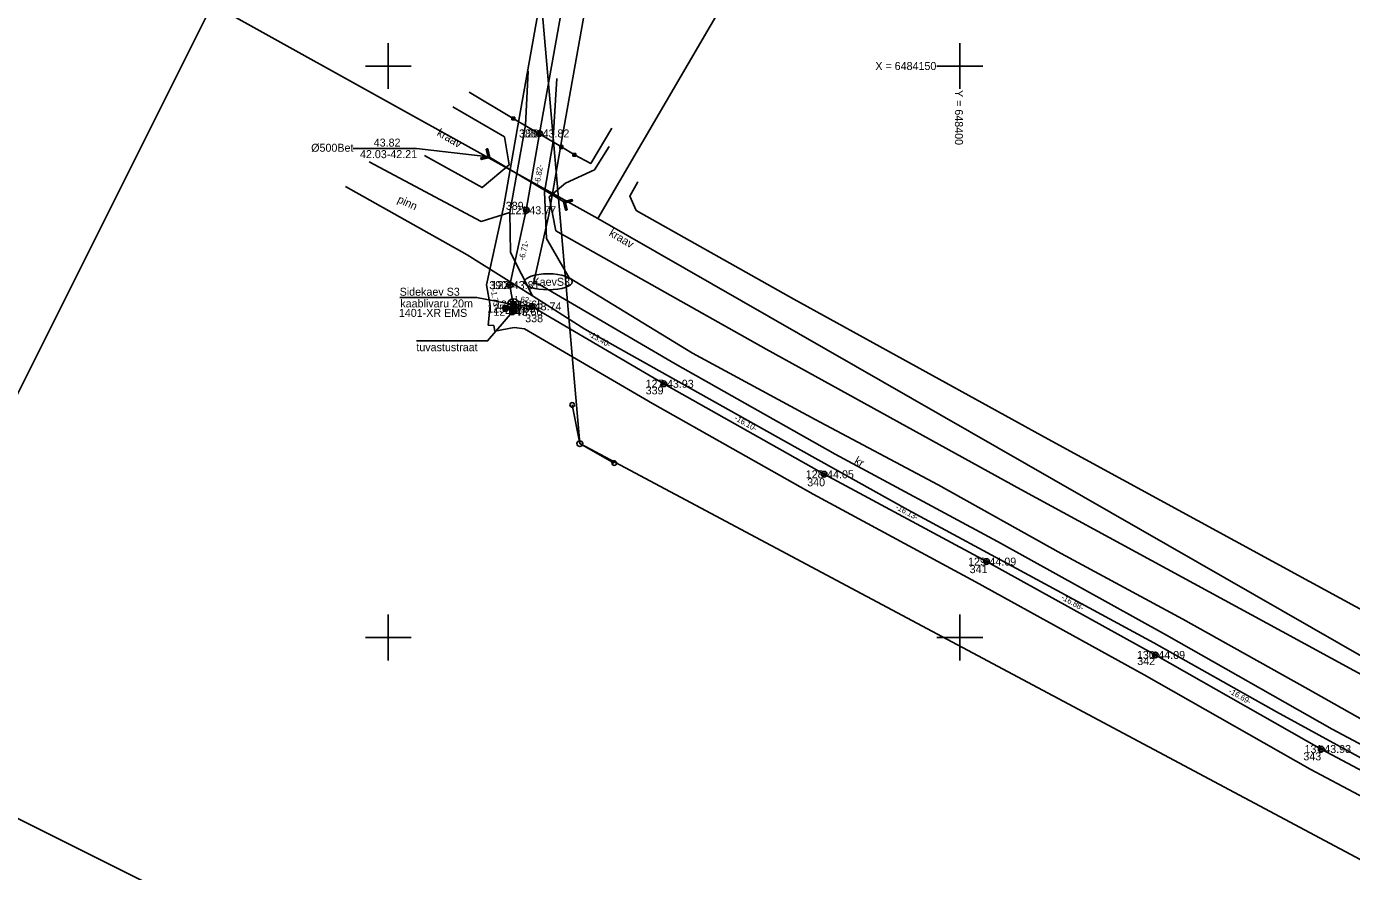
# Model space of a CAD drawing. Extents: x 647603 to 650850, y 6482647 to 6486043.
# Drawn here: x 648318.4 to 648434.3, y 6484079.5 to 6484153.5 of the extents above; entities that cross this region are included whole.
import ezdxf

# ---------------------------------------------------------------- set-up
doc = ezdxf.new("R2010")
doc.units = 0
for name, color, linetype in [('AED', 7, 'Continuous'), ('JOONSIDE', 7, 'Continuous'), ('KAEVU_NR', 7, 'Continuous'), ('KOORDPUNKT', 7, 'Continuous'), ('MOOTKORG_EH2000', 7, 'Continuous'), ('MOOTMPUNKT', 7, 'Continuous'), ('MOOTNR', 7, 'Continuous'), ('MOOTPIIR', 7, 'Continuous'), ('MPOHULIIN', 7, 'Continuous'), ('PIIR', 7, 'Continuous'), ('POST', 7, 'Continuous'), ('SIKAEV', 7, 'Continuous'), ('SITRASS', 7, 'Continuous'), ('TEE', 7, 'Continuous'), ('TRUUP', 7, 'Continuous'), ('VEEKOGU', 7, 'Continuous'), ('VORK', 7, 'Continuous'), ('VORMISTUS', 7, 'Continuous')]:
    doc.layers.add(name, color=color, linetype=linetype)

msp = doc.modelspace()

# ---------------------------------------------------------------- linework, layer by layer
at = {"layer": 'AED'}
for p, q in [((648360.81, 6484145.53), (648360.81, 6484145.28)), ((648360.81, 6484145.53), (648361.06, 6484145.53)), ((648360.81, 6484145.28), (648361.06, 6484145.28)), ((648361.06, 6484145.53), (648361.06, 6484145.28)), ((648365.02, 6484143.04), (648365.02, 6484142.79)), ((648365.02, 6484143.04), (648365.27, 6484143.04)), ((648365.02, 6484142.79), (648365.27, 6484142.79)), ((648365.27, 6484143.04), (648365.27, 6484142.79)), ((648366.16, 6484142.36), (648366.16, 6484142.11)), ((648366.16, 6484142.36), (648366.41, 6484142.36)), ((648366.16, 6484142.11), (648366.41, 6484142.11)), ((648366.41, 6484142.36), (648366.41, 6484142.11))]:
    msp.add_line(p, q, dxfattribs=at)
msp.add_lwpolyline([(648369.57, 6484144.55), (648367.72, 6484141.46), (648366.28, 6484142.24), (648365.15, 6484142.92), (648360.93, 6484145.41), (648357.07, 6484147.71)], dxfattribs=at)
at = {"layer": 'KAEVU_NR'}
msp.add_ellipse((648364, 6484131.12), major_axis=(2.1, 0), ratio=0.333333, dxfattribs=at)
at = {"layer": 'KOORDPUNKT'}
for centre, radius in [((648363.24, 6484144.1), 0.25), ((648363.24, 6484144.1), 0.025), ((648363.24, 6484144.1), 0.0191), ((648363.24, 6484144.1), 0.0221), ((648363.24, 6484144.1), 0.0161), ((648363.24, 6484144.1), 0.0102), ((648363.24, 6484144.1), 0.0132), ((648363.24, 6484144.1), 0.00726), ((648363.24, 6484144.1), 0.0043), ((648362.08, 6484137.38), 0.25), ((648362.08, 6484137.38), 0.025), ((648362.08, 6484137.38), 0.0221), ((648362.08, 6484137.38), 0.0161), ((648362.08, 6484137.38), 0.0191), ((648362.08, 6484137.38), 0.0132), ((648362.08, 6484137.38), 0.00726), ((648362.08, 6484137.38), 0.0102), ((648362.08, 6484137.38), 0.0043), ((648360.63, 6484130.83), 0.25), ((648360.63, 6484130.83), 0.025), ((648360.63, 6484130.83), 0.0191), ((648360.63, 6484130.83), 0.0221), ((648360.63, 6484130.83), 0.0132), ((648360.63, 6484130.83), 0.0161), ((648360.63, 6484130.83), 0.0102), ((648360.63, 6484130.83), 0.0043), ((648360.63, 6484130.83), 0.00726), ((648360.94, 6484129.13), 0.25), ((648360.94, 6484129.13), 0.0221), ((648360.94, 6484129.13), 0.025), ((648360.94, 6484129.13), 0.0161), ((648360.94, 6484129.13), 0.0191), ((648360.94, 6484129.13), 0.0132), ((648360.94, 6484129.13), 0.00726), ((648360.94, 6484129.13), 0.0102), ((648360.94, 6484129.13), 0.0043), ((648362.55, 6484128.97), 0.25), ((648362.55, 6484128.97), 0.0191), ((648362.55, 6484128.97), 0.0221), ((648362.55, 6484128.97), 0.025), ((648362.55, 6484128.97), 0.00726), ((648362.55, 6484128.97), 0.0102), ((648362.55, 6484128.97), 0.0132), ((648362.55, 6484128.97), 0.0161), ((648362.55, 6484128.97), 0.0043), ((648374.12, 6484122.2), 0.25), ((648374.12, 6484122.2), 0.025), ((648374.12, 6484122.2), 0.0221), ((648374.12, 6484122.2), 0.0132), ((648374.12, 6484122.2), 0.0161), ((648374.12, 6484122.2), 0.0191), ((648374.12, 6484122.2), 0.0043), ((648374.12, 6484122.2), 0.00726), ((648374.12, 6484122.2), 0.0102), ((648388.13, 6484114.28), 0.25), ((648388.13, 6484114.28), 0.025), ((648388.13, 6484114.28), 0.0191), ((648388.13, 6484114.28), 0.0221), ((648388.13, 6484114.28), 0.0161), ((648388.13, 6484114.28), 0.0102), ((648388.13, 6484114.28), 0.0132), ((648388.13, 6484114.28), 0.0043), ((648388.13, 6484114.28), 0.00726), ((648402.33, 6484106.64), 0.25), ((648402.33, 6484106.64), 0.025), ((648402.33, 6484106.64), 0.0191), ((648402.33, 6484106.64), 0.0221), ((648402.33, 6484106.64), 0.0161), ((648402.33, 6484106.64), 0.0102), ((648402.33, 6484106.64), 0.0132), ((648402.33, 6484106.64), 0.00726), ((648402.33, 6484106.64), 0.0043), ((648417.1, 6484098.47), 0.25), ((648417.1, 6484098.47), 0.025), ((648417.1, 6484098.47), 0.0191), ((648417.1, 6484098.47), 0.0221), ((648417.1, 6484098.47), 0.0161), ((648417.1, 6484098.47), 0.00726), ((648417.1, 6484098.47), 0.0102), ((648417.1, 6484098.47), 0.0132), ((648417.1, 6484098.47), 0.0043), ((648431.62, 6484090.24), 0.25), ((648431.62, 6484090.24), 0.0161), ((648431.62, 6484090.24), 0.0191), ((648431.62, 6484090.24), 0.0221), ((648431.62, 6484090.24), 0.025), ((648431.62, 6484090.24), 0.00726), ((648431.62, 6484090.24), 0.0102), ((648431.62, 6484090.24), 0.0132), ((648431.62, 6484090.24), 0.0043)]:
    msp.add_circle(centre, radius, dxfattribs=at)
at = {"layer": 'MOOTMPUNKT'}
for centre in [(648363.24, 6484144.1), (648362.08, 6484137.38), (648360.63, 6484130.83), (648360.27, 6484128.78), (648360.88, 6484128.5), (648360.94, 6484129.13), (648362.55, 6484128.97), (648374.12, 6484122.2), (648388.13, 6484114.28), (648402.33, 6484106.64), (648417.1, 6484098.47), (648431.62, 6484090.24)]:
    msp.add_circle(centre, 0.1, dxfattribs=at)
at = {"layer": 'MOOTPIIR'}
for points in [[(648373.06, 6484210.41), (648361.27, 6484144.44), (648360.11, 6484137.77), (648358.59, 6484130.87), (648358.92, 6484129.05), (648358.75, 6484127.34), (648359.23, 6484127.29), (648359.32, 6484126.81), (648361.01, 6484127.11), (648361.92, 6484127.02), (648373.12, 6484120.47), (648387.17, 6484112.53), (648401.38, 6484104.88), (648416.12, 6484096.72), (648430.66, 6484088.49), (648444.92, 6484080.89)], [(648446.84, 6484084.4), (648432.58, 6484091.99), (648418.08, 6484100.21), (648403.29, 6484108.4), (648389.1, 6484116.03), (648375.11, 6484123.94), (648363.18, 6484130.91), (648362.71, 6484130.96), (648364.04, 6484136.99), (648365.21, 6484143.75), (648377, 6484209.7)]]:
    msp.add_lwpolyline(points, dxfattribs=at)
at = {"layer": 'MPOHULIIN'}
msp.add_lwpolyline([(648996.52, 6483771.44), (648975.15, 6483787.15), (648944.99, 6483824.41), (648896.61, 6483850.3), (648849.25, 6483875.75), (648802.06, 6483900.84), (648755.71, 6483925.83), (648709.82, 6483946.82), (648663.46, 6483968.27), (648621.15, 6483987.68), (648575.98, 6484008.49), (648532.81, 6484028.42), (648366.76, 6484116.96), (648363.32, 6484156.52)], dxfattribs=at)
at = {"layer": 'PIIR'}
for points in [[(648201.92, 6484231.21), (648359.08, 6484443.21), (648360.7, 6484445.13), (648398.98, 6484424.55), (648405.83, 6484417.53), (648408.84, 6484410.82), (648433.52, 6484353.14), (648465.9, 6484272.89), (648473.38, 6484257.53), (648475.69, 6484157.11), (648503.17, 6484059.38), (648368.34, 6484136.67), (648409.76, 6484207.65), (648408.56, 6484209.1), (648368.06, 6484258.03), (648345.36, 6484242.5), (648352.07, 6484213.91), (648320.97, 6484166.06), (648319.5, 6484163.8), (648200.93, 6484229.88)], [(648320.97, 6484166.06), (648352.07, 6484213.91), (648345.36, 6484242.5), (648368.06, 6484258.03), (648408.56, 6484209.1), (648409.76, 6484207.65), (648368.34, 6484136.67), (648319.5, 6484163.8)]]:
    msp.add_lwpolyline(points, close=True, dxfattribs=at)
msp.add_lwpolyline([(648923.14, 6483854.64), (648774.21, 6483927.54), (648659.25, 6483823.33), (648536.18, 6483883.5), (648233.31, 6484047.61), (647921.92, 6484216.34), (647860.19, 6484255.23), (647888.43, 6484278.61), (647958.59, 6484360.57), (648199.37, 6484227.92), (648200.93, 6484229.88), (648319.5, 6484163.8), (648368.34, 6484136.67), (648503.17, 6484059.38), (648504.81, 6484058.46), (648535.37, 6484045.26), (648725.32, 6484141.3), (648743.76, 6484144.09), (649239.14, 6484194.31)], dxfattribs=at)
at = {"layer": 'POST'}
for points in [[(648360.88, 6484128.5), (648358.69, 6484125.95), (648352.46, 6484125.95)], [(648366.76, 6484116.96), (648366.09, 6484120.35)], [(648366.76, 6484116.96), (648369.77, 6484115.26)]]:
    msp.add_lwpolyline(points, dxfattribs=at)
for centre, radius in [((648360.27, 6484128.78), 0.25), ((648360.27, 6484128.78), 0.225), ((648360.27, 6484128.78), 0.2), ((648360.27, 6484128.78), 0.175), ((648360.27, 6484128.78), 0.15), ((648360.27, 6484128.78), 0.125), ((648360.27, 6484128.78), 0.1), ((648360.27, 6484128.78), 0.075), ((648360.27, 6484128.78), 0.05), ((648360.27, 6484128.78), 0.025), ((648360.88, 6484128.5), 0.25), ((648360.88, 6484128.5), 0.225), ((648360.88, 6484128.5), 0.2), ((648360.88, 6484128.5), 0.175), ((648360.88, 6484128.5), 0.15), ((648360.88, 6484128.5), 0.125), ((648360.88, 6484128.5), 0.1), ((648360.88, 6484128.5), 0.075), ((648360.88, 6484128.5), 0.05), ((648360.88, 6484128.5), 0.025), ((648366.09, 6484120.35), 0.2), ((648366.76, 6484116.96), 0.25), ((648369.77, 6484115.26), 0.2)]:
    msp.add_circle(centre, radius, dxfattribs=at)
at = {"layer": 'SIKAEV'}
for p, q in [((648360.94, 6484129.13), (648360.52, 6484128.85)), ((648360.94, 6484129.63), (648360.94, 6484129.13)), ((648360.94, 6484129.13), (648361.35, 6484128.85))]:
    msp.add_line(p, q, dxfattribs=at)
msp.add_circle((648360.94, 6484129.13), 0.5, dxfattribs=at)
for radius in [0.475, 0.45, 0.425, 0.4, 0.375, 0.35, 0.325, 0.3, 0.275, 0.25, 0.225, 0.2, 0.175, 0.15, 0.125, 0.1, 0.075, 0.05]:
    msp.add_arc((648360.94, 6484129.13), radius, 213.5305, 326.4695, dxfattribs=at)
at = {"layer": 'SITRASS'}
for p, q in [((648360.69, 6484129.13), (648360.44, 6484129.13)), ((648360.76, 6484129.31), (648360.58, 6484129.48)), ((648360.76, 6484128.95), (648360.58, 6484128.78)), ((648360.94, 6484129.38), (648360.94, 6484129.63)), ((648360.94, 6484128.88), (648360.94, 6484128.63)), ((648361.11, 6484129.31), (648361.29, 6484129.48)), ((648361.11, 6484128.95), (648361.29, 6484128.78)), ((648361.19, 6484129.13), (648361.44, 6484129.13))]:
    msp.add_line(p, q, dxfattribs=at)
for points in [[(648375.03, 6484210.06), (648363.24, 6484144.1), (648362.08, 6484137.38), (648360.63, 6484130.83), (648360.94, 6484129.13)], [(648360.94, 6484129.13), (648357.73, 6484129.76), (648351, 6484129.76)], [(648360.94, 6484129.13), (648362.55, 6484128.97), (648374.12, 6484122.2), (648388.13, 6484114.28), (648402.33, 6484106.64), (648417.1, 6484098.47), (648431.62, 6484090.24), (648445.88, 6484082.65), (648460.59, 6484074.37), (648476.25, 6484065.5), (648489.72, 6484057.86), (648502.02, 6484051.17), (648508.81, 6484047.3), (648516.71, 6484042.75), (648522.16, 6484039.36), (648529.54, 6484035.75), (648536.36, 6484032.88), (648546.87, 6484028.02), (648557.93, 6484022.22)]]:
    msp.add_lwpolyline(points, dxfattribs=at)
for radius in [0.25, 0.225, 0.2, 0.175, 0.15, 0.125, 0.1, 0.075, 0.05, 0.025]:
    msp.add_circle((648360.94, 6484129.13), radius, dxfattribs=at)
at = {"layer": 'TEE'}
for points in [[(648362.63, 6484129.9), (648360.7, 6484133.67), (648360.64, 6484137.18), (648362.01, 6484144.82), (648362.25, 6484149.55)], [(648364.74, 6484148.91), (648364.39, 6484143.23), (648363.68, 6484138.96), (648363.85, 6484134.91), (648365.83, 6484131.48)], [(648360.64, 6484137.18), (648358.12, 6484136.4), (648348.33, 6484141.62)], [(648362.63, 6484129.9), (648356.9, 6484133.49), (648346.25, 6484139.47)], [(648365.83, 6484131.48), (648376.61, 6484124.87), (648387.34, 6484119.06), (648398.11, 6484113.36), (648408.86, 6484107.36), (648419.5, 6484101.61), (648430.47, 6484095.48), (648441.12, 6484089.46), (648451.95, 6484083.35), (648462.56, 6484077.18), (648473.23, 6484071.57), (648483.71, 6484065.71), (648494.42, 6484059.52), (648505.23, 6484053.58), (648516, 6484047.49), (648526.63, 6484041.55), (648537.68, 6484036.22), (648549.07, 6484031.03), (648560.02, 6484025.79)], [(648556.92, 6484023.72), (648546.07, 6484029.22), (648534.87, 6484034.33), (648523.61, 6484039.49), (648513.24, 6484045.79), (648502.48, 6484051.66), (648491.74, 6484057.89), (648480.98, 6484063.91), (648470.21, 6484069.64), (648459.79, 6484075.89), (648449.13, 6484081.79), (648438.57, 6484087.55), (648427.69, 6484093.5), (648416.98, 6484099.52), (648406.03, 6484105.44), (648395.46, 6484111.18), (648384.57, 6484117.24), (648367.19, 6484126.99), (648362.63, 6484129.9)]]:
    msp.add_lwpolyline(points, dxfattribs=at)
at = {"layer": 'TRUUP'}
for p, q in [((648358.56, 6484142.73), (648358.7, 6484142.76)), ((648358.71, 6484142.11), (648358.56, 6484142.73)), ((648358.56, 6484142.72), (648358.72, 6484142.69)), ((648358.57, 6484142.69), (648358.72, 6484142.66)), ((648358.58, 6484142.67), (648358.73, 6484142.63)), ((648358.58, 6484142.64), (648358.74, 6484142.6)), ((648358.59, 6484142.61), (648358.75, 6484142.58)), ((648358.6, 6484142.74), (648358.71, 6484142.71)), ((648358.6, 6484142.59), (648358.75, 6484142.55)), ((648358.6, 6484142.56), (648358.76, 6484142.52)), ((648358.61, 6484142.53), (648358.77, 6484142.5)), ((648358.62, 6484142.5), (648358.77, 6484142.47)), ((648358.8, 6484142.06), (648358.63, 6484142.74)), ((648358.66, 6484142.75), (648358.7, 6484142.74)), ((648358.89, 6484142.01), (648358.7, 6484142.76)), ((648358.1, 6484141.96), (648358.71, 6484142.11)), ((648358.1, 6484141.96), (648358.13, 6484141.82)), ((648358.1, 6484141.96), (648358.4, 6484141.89)), ((648358.1, 6484141.93), (648358.35, 6484141.87)), ((648358.11, 6484141.89), (648358.8, 6484142.06)), ((648358.11, 6484141.9), (648358.3, 6484141.86)), ((648358.12, 6484141.87), (648358.24, 6484141.85)), ((648358.12, 6484141.85), (648358.19, 6484141.83)), ((648358.13, 6484141.82), (648358.89, 6484142.01)), ((648358.15, 6484141.97), (648358.46, 6484141.9)), ((648358.2, 6484141.98), (648358.51, 6484141.91)), ((648358.26, 6484142), (648358.57, 6484141.93)), ((648358.31, 6484142.01), (648358.62, 6484141.94)), ((648358.37, 6484142.02), (648358.67, 6484141.95)), ((648358.42, 6484142.04), (648358.73, 6484141.97)), ((648358.47, 6484142.05), (648358.78, 6484141.98)), ((648358.53, 6484142.06), (648358.84, 6484141.99)), ((648358.58, 6484142.08), (648358.89, 6484142.01)), ((648358.62, 6484142.48), (648358.78, 6484142.44)), ((648358.63, 6484142.45), (648358.79, 6484142.41)), ((648358.63, 6484142.09), (648358.88, 6484142.03)), ((648358.64, 6484142.42), (648358.79, 6484142.39)), ((648358.64, 6484142.4), (648358.8, 6484142.36)), ((648358.65, 6484142.37), (648358.81, 6484142.33)), ((648358.66, 6484142.34), (648358.81, 6484142.31)), ((648358.66, 6484142.31), (648358.82, 6484142.28)), ((648358.67, 6484142.29), (648358.83, 6484142.25)), ((648358.68, 6484142.26), (648358.83, 6484142.22)), ((648358.68, 6484142.23), (648358.84, 6484142.2)), ((648358.69, 6484142.21), (648358.85, 6484142.17)), ((648358.69, 6484142.1), (648358.87, 6484142.06)), ((648358.7, 6484142.18), (648358.85, 6484142.14)), ((648358.7, 6484142.15), (648358.86, 6484142.12)), ((648358.71, 6484142.12), (648358.87, 6484142.09)), ((648358.8, 6484142.06), (648365.41, 6484138.08)), ((648366.08, 6484138.32), (648365.32, 6484138.13)), ((648365.32, 6484138.13), (648365.51, 6484137.38)), ((648365.63, 6484138.06), (648365.32, 6484138.13)), ((648365.58, 6484138.05), (648365.33, 6484138.11)), ((648365.52, 6484138.04), (648365.34, 6484138.08)), ((648365.5, 6484138.02), (648365.34, 6484138.05)), ((648365.51, 6484137.99), (648365.35, 6484138.03)), ((648365.51, 6484137.96), (648365.36, 6484138)), ((648365.52, 6484137.94), (648365.36, 6484137.97)), ((648365.53, 6484137.91), (648365.37, 6484137.94)), ((648365.68, 6484138.08), (648365.38, 6484138.15)), ((648365.53, 6484137.88), (648365.38, 6484137.92)), ((648365.54, 6484137.85), (648365.38, 6484137.89)), ((648365.55, 6484137.83), (648365.39, 6484137.86)), ((648366.1, 6484138.25), (648365.41, 6484138.08)), ((648365.41, 6484138.08), (648365.58, 6484137.4)), ((648365.74, 6484138.09), (648365.43, 6484138.16)), ((648365.79, 6484138.1), (648365.48, 6484138.17)), ((648366.11, 6484138.18), (648365.5, 6484138.03)), ((648365.5, 6484138.03), (648365.65, 6484137.41)), ((648365.85, 6484138.12), (648365.54, 6484138.19)), ((648365.9, 6484138.13), (648365.59, 6484138.2)), ((648365.95, 6484138.14), (648365.65, 6484138.21)), ((648366.01, 6484138.16), (648365.7, 6484138.23)), ((648366.06, 6484138.17), (648365.75, 6484138.24)), ((648366.11, 6484138.19), (648365.81, 6484138.26)), ((648366.11, 6484138.21), (648365.86, 6484138.27)), ((648366.1, 6484138.24), (648365.91, 6484138.28)), ((648366.09, 6484138.27), (648365.97, 6484138.3)), ((648366.09, 6484138.29), (648366.02, 6484138.31)), ((648366.11, 6484138.18), (648366.08, 6484138.32)), ((648365.55, 6484137.8), (648365.4, 6484137.83)), ((648365.56, 6484137.77), (648365.41, 6484137.81)), ((648365.57, 6484137.75), (648365.41, 6484137.78)), ((648365.57, 6484137.72), (648365.42, 6484137.75)), ((648365.58, 6484137.69), (648365.43, 6484137.73)), ((648365.59, 6484137.66), (648365.43, 6484137.7)), ((648365.59, 6484137.64), (648365.44, 6484137.67)), ((648365.6, 6484137.61), (648365.45, 6484137.64)), ((648365.61, 6484137.58), (648365.45, 6484137.62)), ((648365.61, 6484137.56), (648365.46, 6484137.59)), ((648365.62, 6484137.53), (648365.47, 6484137.56)), ((648365.63, 6484137.5), (648365.47, 6484137.54)), ((648365.63, 6484137.47), (648365.48, 6484137.51)), ((648365.64, 6484137.45), (648365.49, 6484137.48)), ((648365.65, 6484137.42), (648365.49, 6484137.45)), ((648365.61, 6484137.4), (648365.5, 6484137.43)), ((648365.65, 6484137.41), (648365.51, 6484137.38)), ((648365.55, 6484137.39), (648365.51, 6484137.4))]:
    msp.add_line(p, q, dxfattribs=at)
msp.add_lwpolyline([(648358.8, 6484142.06), (648352.47, 6484142.78), (648346.92, 6484142.78)], dxfattribs=at)
at = {"layer": 'VEEKOGU'}
for points in [[(648355.66, 6484146.43), (648360.16, 6484143.79), (648360.57, 6484141.35), (648358.22, 6484139.36), (648353.18, 6484142.18)], [(648369.34, 6484142.97), (648368.04, 6484140.92), (648365.52, 6484139.75), (648364.09, 6484138.55), (648364.65, 6484135.59), (648383.05, 6484125.23), (648405.34, 6484112.96), (648428.21, 6484100.52), (648451.3, 6484087.96), (648473.1, 6484075.84), (648496.31, 6484062.28), (648519.86, 6484051.22), (648534.39, 6484044.22), (648537.82, 6484044.24), (648541.42, 6484046.23)], [(648371.82, 6484139.86), (648371.14, 6484138.6), (648371.7, 6484137.36), (648385.48, 6484129.59), (648407.74, 6484117.34), (648430.6, 6484104.91), (648453.71, 6484092.34), (648475.58, 6484080.18), (648498.64, 6484066.71), (648522.01, 6484055.74), (648535.52, 6484049.23), (648536.51, 6484049.23), (648539, 6484050.61)]]:
    msp.add_lwpolyline(points, dxfattribs=at)
at = {"layer": 'VORK'}
for p, q in [((648350, 6484152), (648350, 6484148)), ((648400, 6484152), (648400, 6484148)), ((648348, 6484150), (648352, 6484150)), ((648398, 6484150), (648402, 6484150)), ((648350, 6484102), (648350, 6484098)), ((648400, 6484102), (648400, 6484098)), ((648348, 6484100), (648352, 6484100)), ((648398, 6484100), (648402, 6484100))]:
    msp.add_line(p, q, dxfattribs=at)
at = {"layer": 'VORMISTUS'}
msp.add_lwpolyline([(648302.69, 6484091.59), (648366.87, 6484219.94), (648887.41, 6483959.64), (648823.24, 6483831.3)], close=True, dxfattribs=at)

# ---------------------------------------------------------------- texts
at = {"layer": 'JOONSIDE'}
for s, rotation, p in [('-6.82-', 80.1688, (648363.25, 6484139.62)), ('-6.71-', 77.5722, (648361.9, 6484132.96)), ('-1.73-', 280.0886, (648358.96, 6484130.45)), ('-1.62-', 354.3105, (648360.78, 6484129.42)), ('-13.40-', 329.6765, (648367.46, 6484126.42)), ('-16.10-', 330.5244, (648380.24, 6484119.06)), ('-16.13-', 331.7154, (648394.33, 6484111.26)), ('-16.88-', 331.0384, (648408.82, 6484103.36)), ('-16.69-', 330.4599, (648423.47, 6484095.17))]:
    msp.add_text(s, height=0.5, rotation=rotation, dxfattribs=at).set_placement(p)
at = {"layer": 'KAEVU_NR'}
msp.add_text('KaevS3', height=0.7, dxfattribs=at).set_placement((648362.62, 6484130.77))
at = {"layer": 'KOORDPUNKT'}
for s, p in [('388 ', (648361.44, 6484143.75)), ('389 ', (648360.28, 6484137.42)), ('390 ', (648358.84, 6484130.48)), ('338 ', (648361.98, 6484127.58)), ('339 ', (648372.52, 6484121.27)), ('340 ', (648386.65, 6484113.23)), ('341 ', (648400.86, 6484105.63)), ('342 ', (648415.52, 6484097.59)), ('343 ', (648430.05, 6484089.25))]:
    msp.add_text(s, height=0.7, dxfattribs=at).set_placement(p)
at = {"layer": 'MOOTKORG_EH2000'}
for s, p in [(' 43.82', (648363.24, 6484143.75)), (' 43.77', (648362.08, 6484137.03)), (' 43.81', (648360.63, 6484130.48)), (' 43.65', (648360.27, 6484128.43)), (' 43.66', (648360.88, 6484128.15)), (' 43.65', (648360.94, 6484128.78)), (' 43.74', (648362.55, 6484128.62)), (' 43.93', (648374.12, 6484121.85)), (' 44.05', (648388.13, 6484113.93)), (' 44.09', (648402.33, 6484106.29)), (' 44.09', (648417.1, 6484098.12)), (' 43.93', (648431.62, 6484089.89))]:
    msp.add_text(s, height=0.7, dxfattribs=at).set_placement(p)
at = {"layer": 'MOOTNR'}
for s, p in [('120 ', (648361.63, 6484143.75)), ('121 ', (648360.61, 6484137.03)), ('122 ', (648359.02, 6484130.48)), ('125 ', (648358.66, 6484128.43)), ('124 ', (648359.2, 6484128.15)), ('123 ', (648359.33, 6484128.78)), ('126 ', (648360.94, 6484128.62)), ('127 ', (648372.51, 6484121.85)), ('128 ', (648386.52, 6484113.93)), ('129 ', (648400.72, 6484106.29)), ('130 ', (648415.49, 6484098.12)), ('131 ', (648430.15, 6484089.89))]:
    msp.add_text(s, height=0.7, dxfattribs=at).set_placement(p)
at = {"layer": 'POST'}
for s, p in [(' TP', (648360.27, 6484128.43)), (' TP', (648360.88, 6484128.15)), ('tuvastustraat', (648352.46, 6484125.05))]:
    msp.add_text(s, height=0.7, dxfattribs=at).set_placement(p)
at = {"layer": 'SITRASS'}
for s, p in [('Sidekaev S3', (648351, 6484129.9)), ('1401-XR EMS', (648350.93, 6484128.05)), ('kaablivaru 20m', (648351.06, 6484128.88))]:
    msp.add_text(s, height=0.7, dxfattribs=at).set_placement(p)
at = {"layer": 'TEE'}
for s, rotation, p in [('pinn', 335.18, (648350.74, 6484138.1)), ('kr', 330.5934, (648390.71, 6484115.27))]:
    msp.add_text(s, height=0.7, rotation=rotation, dxfattribs=at).set_placement(p)
at = {"layer": 'TRUUP'}
for s, p in [('43.82', (648348.73, 6484142.95)), ('%%c500Bet', (648343.26, 6484142.5)), ('42.03-42.21', (648347.53, 6484141.94))]:
    msp.add_text(s, height=0.7, rotation=360, dxfattribs=at).set_placement(p)
at = {"layer": 'VEEKOGU'}
for p in [(648354.2, 6484143.97), (648369.25, 6484135.2)]:
    msp.add_text('kraav', height=0.7, rotation=329.4956, dxfattribs=at).set_placement(p)
at = {"layer": 'VORK'}
msp.add_text('X = 6484150', height=0.7, dxfattribs=at).set_placement((648392.61, 6484149.65))
msp.add_text('Y = 648400 ', height=0.7, rotation=270, dxfattribs=at).set_placement((648399.57, 6484147.9))

doc.saveas('drawing.dxf')
